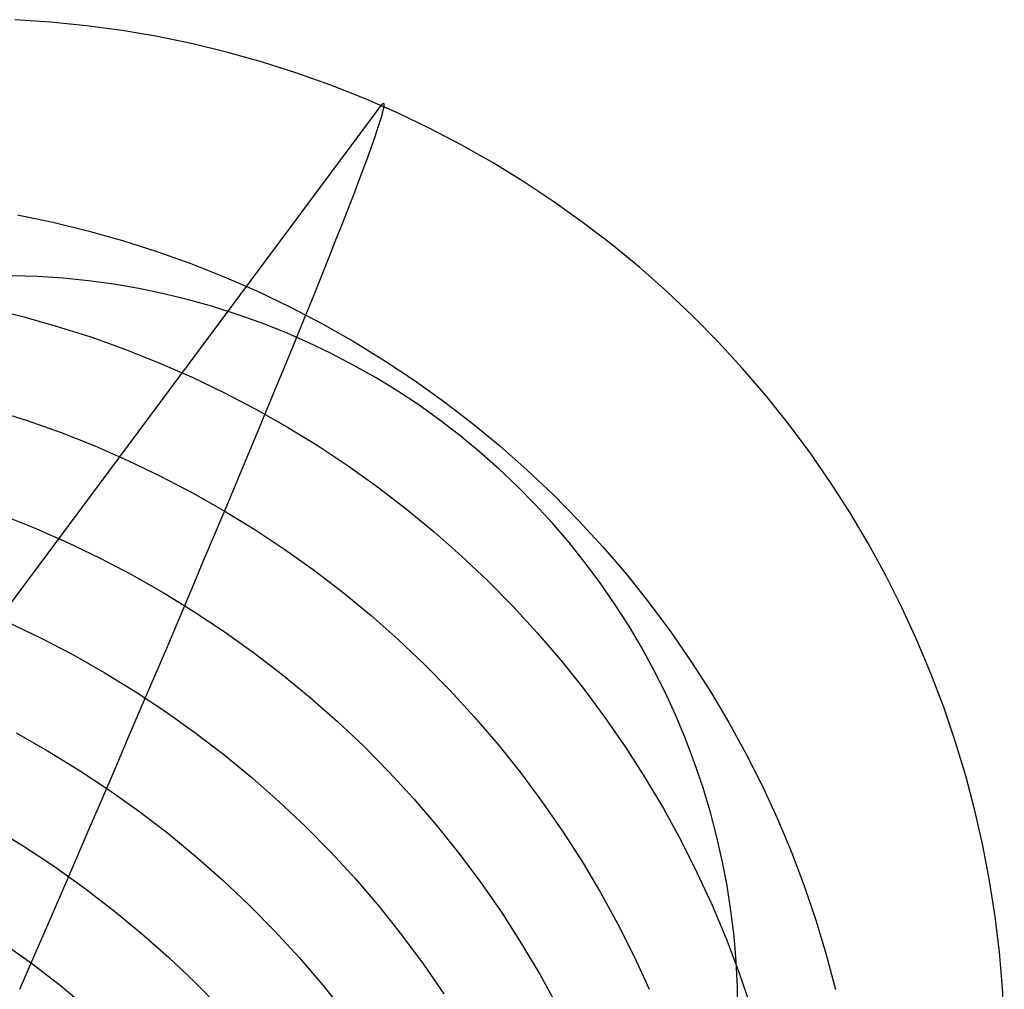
# Model space of a CAD drawing. Header units: millimetres. Extents: x 119 to 175.9, y -203.1 to -153.8.
# Tile 369 of 377: x 164.071 to 165.004, y -154.769 to -153.85. Entities that reach past the tile are written whole.
import ezdxf

# ---------------------------------------------------------------- set-up
doc = ezdxf.new("R2010")
doc.units = ezdxf.units.MM
doc.header["$MEASUREMENT"] = 0
doc.layers.add('Layer 01', color=5, linetype='Continuous', true_color=0x0000ff)

msp = doc.modelspace()

# ---------------------------------------------------------------- linework, layer by layer
at = {"layer": 'Layer 01'}
for p, q in [((164.10021, -153.85218, -8.64274), (164.06617, -153.84994, -8.6443)), ((164.13415, -153.8556, -8.64125), (164.10021, -153.85218, -8.64274)), ((164.16795, -153.86019, -8.63984), (164.13415, -153.8556, -8.64125)), ((164.20158, -153.86596, -8.63851), (164.16795, -153.86019, -8.63984)), ((164.23499, -153.87289, -8.63727), (164.20158, -153.86596, -8.63851)), ((164.26814, -153.88097, -8.63612), (164.23499, -153.87289, -8.63727)), ((164.301, -153.89019, -8.63505), (164.26814, -153.88097, -8.63612)), ((164.33352, -153.90055, -8.63407), (164.301, -153.89019, -8.63505)), ((164.36567, -153.91203, -8.63318), (164.33352, -153.90055, -8.63407)), ((164.3974, -153.92461, -8.63238), (164.36567, -153.91203, -8.63318)), ((164.42868, -153.93829, -8.63167), (164.3974, -153.92461, -8.63238)), ((164.41455, -153.92972, -8.66553), (164.4131, -153.93132, -8.63202)), ((164.41555, -153.92918, -8.6991), (164.41455, -153.92972, -8.66553)), ((164.41608, -153.92969, -8.73268), (164.41555, -153.92918, -8.6991)), ((164.41616, -153.93125, -8.76624), (164.41608, -153.92969, -8.73268)), ((164.4131, -153.93132, -8.63202), (163.83949, -154.70185, 1.84088)), ((164.41363, -153.94221, -8.86633), (164.41493, -153.93751, -8.8331)), ((164.41493, -153.93751, -8.8331), (164.41578, -153.93386, -8.79972)), ((164.41578, -153.93386, -8.79972), (164.41616, -153.93125, -8.76624)), ((164.45946, -153.95304, -8.63106), (164.42868, -153.93829, -8.63167)), ((164.40966, -153.9547, -8.93221), (164.41187, -153.94794, -8.89938)), ((164.41187, -153.94794, -8.89938), (164.41363, -153.94221, -8.86633)), ((164.40699, -153.96248, -8.96477), (164.40966, -153.9547, -8.93221)), ((164.48972, -153.96885, -8.63054), (164.45946, -153.95304, -8.63106)), ((164.40388, -153.97127, -8.99704), (164.40699, -153.96248, -8.96477)), ((164.40032, -153.98106, -9.02897), (164.40388, -153.97127, -8.99704)), ((164.51942, -153.9857, -8.63011), (164.48972, -153.96885, -8.63054)), ((164.39632, -153.99185, -9.06053), (164.40032, -153.98106, -9.02897)), ((164.54852, -154.00356, -8.62978), (164.51942, -153.9857, -8.63011)), ((164.39188, -154.00361, -9.09167), (164.39632, -153.99185, -9.06053)), ((164.38701, -154.01634, -9.12237), (164.39188, -154.00361, -9.09167)), ((164.57698, -154.02242, -8.62954), (164.54852, -154.00356, -8.62978)), ((164.38171, -154.03001, -9.15259), (164.38701, -154.01634, -9.12237)), ((164.60477, -154.04226, -8.6294), (164.57698, -154.02242, -8.62954)), ((164.37599, -154.04462, -9.18229), (164.38171, -154.03001, -9.15259)), ((164.06873, -154.03478, -6.03736), (164.10217, -154.04172, -6.03608)), ((164.10217, -154.04172, -6.03608), (164.13536, -154.04981, -6.0349)), ((164.13536, -154.04981, -6.0349), (164.16824, -154.05904, -6.03381)), ((164.36986, -154.06015, -9.21144), (164.37599, -154.04462, -9.18229)), ((164.63186, -154.06304, -8.62935), (164.60477, -154.04226, -8.6294)), ((164.16824, -154.05904, -6.03381), (164.2008, -154.06941, -6.03281)), ((164.36333, -154.07657, -9.24), (164.36986, -154.06015, -9.21144)), ((164.2008, -154.06941, -6.03281), (164.23297, -154.0809, -6.03191)), ((164.65821, -154.08475, -8.6294), (164.63186, -154.06304, -8.62935)), ((164.35639, -154.09387, -9.26794), (164.36333, -154.07657, -9.24)), ((164.23297, -154.0809, -6.03191), (164.26473, -154.0935, -6.03111)), ((164.6838, -154.10736, -8.62954), (164.65821, -154.08475, -8.6294)), ((164.08797, -154.0933, -9.35641), (164.06387, -154.09255, -9.35757)), ((164.11204, -154.09489, -9.3553), (164.08797, -154.0933, -9.35641)), ((164.13604, -154.09731, -9.35425), (164.11204, -154.09489, -9.3553)), ((164.15994, -154.10056, -9.35325), (164.13604, -154.09731, -9.35425)), ((164.26473, -154.0935, -6.03111), (164.29604, -154.10719, -6.0304)), ((164.34907, -154.11203, -9.29523), (164.35639, -154.09387, -9.26794)), ((164.18372, -154.10463, -9.35232), (164.15994, -154.10056, -9.35325)), ((164.20734, -154.10953, -9.35144), (164.18372, -154.10463, -9.35232)), ((164.23079, -154.11525, -9.35062), (164.20734, -154.10953, -9.35144)), ((164.25402, -154.12177, -9.34987), (164.23079, -154.11525, -9.35062)), ((164.29604, -154.10719, -6.0304), (164.32685, -154.12195, -6.02979)), ((164.34136, -154.13103, -9.32183), (164.34907, -154.11203, -9.29523)), ((164.70859, -154.13084, -8.62978), (164.6838, -154.10736, -8.62954)), ((164.03948, -154.1228, -4.84033), (164.0727, -154.1309, -4.83913)), ((164.27702, -154.12909, -9.34917), (164.25402, -154.12177, -9.34987)), ((164.32685, -154.12195, -6.02979), (164.35714, -154.13777, -6.02928)), ((164.0727, -154.1309, -4.83913), (164.10562, -154.14014, -4.83803)), ((164.29975, -154.13721, -9.34854), (164.27702, -154.12909, -9.34917)), ((164.33328, -154.15085, -9.34772), (164.34136, -154.13103, -9.32183)), ((164.73255, -154.15516, -8.63011), (164.70859, -154.13084, -8.62978)), ((164.10562, -154.14014, -4.83803), (164.1382, -154.15052, -4.83702)), ((164.32218, -154.14611, -9.34798), (164.29975, -154.13721, -9.34854)), ((164.35714, -154.13777, -6.02928), (164.38687, -154.15463, -6.02887)), ((164.1382, -154.15052, -4.83702), (164.17041, -154.16202, -4.83612)), ((164.3443, -154.15578, -9.34748), (164.32218, -154.14611, -9.34798)), ((164.32484, -154.17146, -9.37287), (164.33328, -154.15085, -9.34772)), ((164.17041, -154.16202, -4.83612), (164.2022, -154.17463, -4.83531)), ((164.36607, -154.16621, -9.34705), (164.3443, -154.15578, -9.34748)), ((164.38687, -154.15463, -6.02887), (164.41599, -154.17251, -6.02855)), ((164.75566, -154.1803, -8.63054), (164.73255, -154.15516, -8.63011)), ((164.31605, -154.19283, -9.39724), (164.32484, -154.17146, -9.37287)), ((164.38747, -154.17739, -9.34668), (164.36607, -154.16621, -9.34705)), ((164.2022, -154.17463, -4.83531), (164.23354, -154.18834, -4.8346)), ((164.40847, -154.1893, -9.34637), (164.38747, -154.17739, -9.34668)), ((164.41599, -154.17251, -6.02855), (164.44448, -154.19139, -6.02834)), ((164.77788, -154.20622, -8.63106), (164.75566, -154.1803, -8.63054)), ((164.23354, -154.18834, -4.8346), (164.26439, -154.20312, -4.83399)), ((164.42904, -154.20193, -9.34614), (164.40847, -154.1893, -9.34637)), ((164.30691, -154.21495, -9.4208), (164.31605, -154.19283, -9.39724)), ((164.44448, -154.19139, -6.02834), (164.4723, -154.21124, -6.02823)), ((164.26439, -154.20312, -4.83399), (164.29471, -154.21896, -4.83349)), ((164.44917, -154.21527, -9.34597), (164.42904, -154.20193, -9.34614)), ((164.79919, -154.23289, -8.63168), (164.77788, -154.20622, -8.63106)), ((164.29471, -154.21896, -4.83349), (164.32446, -154.23583, -4.83308)), ((164.29744, -154.23779, -9.44354), (164.30691, -154.21495, -9.4208)), ((164.46882, -154.2293, -9.34587), (164.44917, -154.21527, -9.34597)), ((164.4723, -154.21124, -6.02823), (164.49942, -154.23204, -6.02822)), ((164.04532, -154.21925, -3.70842), (164.07795, -154.22965, -3.7074)), ((164.07795, -154.22965, -3.7074), (164.1102, -154.24116, -3.70649)), ((164.32446, -154.23583, -4.83308), (164.35362, -154.25373, -4.83278)), ((164.48797, -154.24399, -9.34584), (164.46882, -154.2293, -9.34587)), ((164.49942, -154.23204, -6.02822), (164.5258, -154.25377, -6.02832)), ((164.81956, -154.26028, -8.63239), (164.79919, -154.23289, -8.63168)), ((164.1102, -154.24116, -3.70649), (164.14203, -154.25379, -3.70567)), ((164.28764, -154.26131, -9.46542), (164.29744, -154.23779, -9.44354)), ((164.50661, -154.25934, -9.34587), (164.48797, -154.24399, -9.34584)), ((164.14203, -154.25379, -3.70567), (164.17341, -154.26751, -3.70496)), ((164.35362, -154.25373, -4.83278), (164.38214, -154.27263, -4.83259)), ((164.5258, -154.25377, -6.02832), (164.55141, -154.2764, -6.02851)), ((164.27754, -154.28551, -9.48641), (164.28764, -154.26131, -9.46542)), ((164.5247, -154.27533, -9.34597), (164.50661, -154.25934, -9.34587)), ((164.83897, -154.28836, -8.63319), (164.81956, -154.26028, -8.63239)), ((164.17341, -154.26751, -3.70496), (164.2043, -154.28231, -3.70436)), ((164.38214, -154.27263, -4.83259), (164.40999, -154.2925, -4.8325)), ((164.2043, -154.28231, -3.70436), (164.23466, -154.29817, -3.70386)), ((164.54223, -154.29193, -9.34614), (164.5247, -154.27533, -9.34597)), ((164.55141, -154.2764, -6.02851), (164.57623, -154.29989, -6.0288)), ((164.26714, -154.31033, -9.5065), (164.27754, -154.28551, -9.48641)), ((164.40999, -154.2925, -4.8325), (164.43713, -154.31332, -4.83251)), ((164.55917, -154.30913, -9.34638), (164.54223, -154.29193, -9.34614)), ((164.8574, -154.31709, -8.63408), (164.83897, -154.28836, -8.63319)), ((164.23466, -154.29817, -3.70386), (164.26445, -154.31507, -3.70347)), ((164.57623, -154.29989, -6.0288), (164.60021, -154.32424, -6.02919)), ((164.25645, -154.33577, -9.52566), (164.26714, -154.31033, -9.5065)), ((164.57551, -154.32691, -9.34668), (164.55917, -154.30913, -9.34638)), ((164.0522, -154.31848, -2.63999), (164.08408, -154.33113, -2.63917)), ((164.26445, -154.31507, -3.70347), (164.29364, -154.33299, -3.70318)), ((164.43713, -154.31332, -4.83251), (164.46354, -154.33507, -4.83262)), ((164.87482, -154.34644, -8.63506), (164.8574, -154.31709, -8.63408)), ((164.59123, -154.34523, -9.34705), (164.57551, -154.32691, -9.34668)), ((164.60021, -154.32424, -6.02919), (164.62334, -154.34939, -6.02968)), ((164.08408, -154.33113, -2.63917), (164.1155, -154.34487, -2.63846)), ((164.24549, -154.36178, -9.54387), (164.25645, -154.33577, -9.52566)), ((164.29364, -154.33299, -3.70318), (164.3222, -154.35191, -3.703)), ((164.46354, -154.33507, -4.83262), (164.48918, -154.35771, -4.83284)), ((164.1155, -154.34487, -2.63846), (164.14644, -154.35969, -2.63786)), ((164.60629, -154.36409, -9.34748), (164.59123, -154.34523, -9.34705)), ((164.62334, -154.34939, -6.02968), (164.64559, -154.37533, -6.03027)), ((164.89121, -154.37638, -8.63613), (164.87482, -154.34644, -8.63506)), ((164.3222, -154.35191, -3.703), (164.35009, -154.3718, -3.70293)), ((164.48918, -154.35771, -4.83284), (164.51402, -154.38123, -4.83316)), ((164.14644, -154.35969, -2.63786), (164.17685, -154.37557, -2.63737)), ((164.23427, -154.38833, -9.5611), (164.24549, -154.36178, -9.54387)), ((164.6207, -154.38346, -9.34798), (164.60629, -154.36409, -9.34748)), ((164.17685, -154.37557, -2.63737), (164.20669, -154.3925, -2.63698)), ((164.35009, -154.3718, -3.70293), (164.37727, -154.39265, -3.70296)), ((164.64559, -154.37533, -6.03027), (164.66692, -154.40202, -6.03096)), ((164.90655, -154.40686, -8.63728), (164.89121, -154.37638, -8.63613)), ((164.51402, -154.38123, -4.83316), (164.53804, -154.4056, -4.83359)), ((164.63443, -154.40332, -9.34855), (164.6207, -154.38346, -9.34798)), ((164.20669, -154.3925, -2.63698), (164.23592, -154.41044, -2.63671)), ((164.2228, -154.4154, -9.57734), (164.23427, -154.38833, -9.5611)), ((164.37727, -154.39265, -3.70296), (164.40372, -154.41442, -3.7031)), ((164.53804, -154.4056, -4.83359), (164.56119, -154.43078, -4.83412)), ((164.64746, -154.42363, -9.34918), (164.63443, -154.40332, -9.34855)), ((164.66692, -154.40202, -6.03096), (164.68732, -154.42943, -6.03175)), ((164.23592, -154.41044, -2.63671), (164.26452, -154.42939, -2.63655)), ((164.40372, -154.41442, -3.7031), (164.42939, -154.4371, -3.70335)), ((164.92083, -154.43785, -8.63852), (164.90655, -154.40686, -8.63728)), ((164.05972, -154.42054, -1.63255), (164.0907, -154.43538, -1.63196)), ((164.21109, -154.44296, -9.59257), (164.2228, -154.4154, -9.57734)), ((164.65977, -154.44439, -9.34987), (164.64746, -154.42363, -9.34918)), ((164.26452, -154.42939, -2.63655), (164.29245, -154.44931, -2.6365)), ((164.56119, -154.43078, -4.83412), (164.58346, -154.45674, -4.83475)), ((164.68732, -154.42943, -6.03175), (164.70675, -154.45753, -6.03263)), ((164.0907, -154.43538, -1.63196), (164.12116, -154.45129, -1.63147)), ((164.42939, -154.4371, -3.70335), (164.45427, -154.46064, -3.70371)), ((164.93403, -154.46931, -8.63985), (164.92083, -154.43785, -8.63852)), ((164.12116, -154.45129, -1.63147), (164.15105, -154.46824, -1.6311)), ((164.19917, -154.47097, -9.60676), (164.21109, -154.44296, -9.59257)), ((164.29245, -154.44931, -2.6365), (164.31968, -154.47019, -2.63656)), ((164.67136, -154.46555, -9.35063), (164.65977, -154.44439, -9.34987)), ((164.45427, -154.46064, -3.70371), (164.47831, -154.48504, -3.70417)), ((164.58346, -154.45674, -4.83475), (164.60482, -154.48345, -4.83548)), ((164.70675, -154.45753, -6.03263), (164.7252, -154.48629, -6.03361)), ((164.15105, -154.46824, -1.6311), (164.18034, -154.48622, -1.63084)), ((164.31968, -154.47019, -2.63656), (164.34617, -154.49199, -2.63673)), ((164.68221, -154.48711, -9.35145), (164.67136, -154.46555, -9.35063)), ((164.94612, -154.50121, -8.64126), (164.93403, -154.46931, -8.63985)), ((164.18703, -154.4994, -9.61991), (164.19917, -154.47097, -9.60676)), ((164.18034, -154.48622, -1.63084), (164.20899, -154.50519, -1.6307)), ((164.47831, -154.48504, -3.70417), (164.5015, -154.51024, -3.70474)), ((164.60482, -154.48345, -4.83548), (164.62524, -154.51089, -4.83631)), ((164.69231, -154.50902, -9.35232), (164.68221, -154.48711, -9.35145)), ((164.7252, -154.48629, -6.03361), (164.74264, -154.51566, -6.03469)), ((164.34617, -154.49199, -2.63673), (164.37188, -154.5147, -2.63701)), ((164.17471, -154.52821, -9.632), (164.18703, -154.4994, -9.61991)), ((164.20899, -154.50519, -1.6307), (164.23696, -154.52515, -1.63067)), ((164.9571, -154.53351, -8.64275), (164.94612, -154.50121, -8.64126)), ((164.37188, -154.5147, -2.63701), (164.3968, -154.53828, -2.6374)), ((164.5015, -154.51024, -3.70474), (164.5238, -154.53624, -3.70541)), ((164.62524, -154.51089, -4.83631), (164.64469, -154.53902, -4.83724)), ((164.70164, -154.53127, -9.35326), (164.69231, -154.50902, -9.35232)), ((164.74264, -154.51566, -6.03469), (164.75905, -154.54561, -6.03585)), ((164.06748, -154.52545, -0.68346), (164.09742, -154.54243, -0.6831)), ((164.23696, -154.52515, -1.63067), (164.26424, -154.54606, -1.63076)), ((164.1622, -154.55737, -9.643), (164.17471, -154.52821, -9.632)), ((164.71019, -154.55383, -9.35426), (164.70164, -154.53127, -9.35326)), ((164.96696, -154.56616, -8.64432), (164.9571, -154.53351, -8.64275)), ((164.09742, -154.54243, -0.6831), (164.12676, -154.56043, -0.68286)), ((164.3968, -154.53828, -2.6374), (164.42088, -154.56271, -2.6379)), ((164.5238, -154.53624, -3.70541), (164.54519, -154.56299, -3.70619)), ((164.64469, -154.53902, -4.83724), (164.66316, -154.5678, -4.83827)), ((164.26424, -154.54606, -1.63076), (164.29077, -154.56789, -1.63096)), ((164.71796, -154.57666, -9.35531), (164.71019, -154.55383, -9.35426)), ((164.75905, -154.54561, -6.03585), (164.77441, -154.57611, -6.03711)), ((164.12676, -154.56043, -0.68286), (164.15546, -154.57944, -0.68273)), ((164.14953, -154.58686, -9.65292), (164.1622, -154.55737, -9.643)), ((164.42088, -154.56271, -2.6379), (164.44411, -154.58795, -2.63851)), ((164.54519, -154.56299, -3.70619), (164.56564, -154.59046, -3.70707)), ((164.29077, -154.56789, -1.63096), (164.31653, -154.59064, -1.63127)), ((164.66316, -154.5678, -4.83827), (164.68063, -154.59719, -4.8394)), ((164.97567, -154.59914, -8.64596), (164.96696, -154.56616, -8.64432)), ((164.15546, -154.57944, -0.68273), (164.18349, -154.59943, -0.68273)), ((164.72492, -154.59975, -9.35642), (164.71796, -154.57666, -9.35531)), ((164.77441, -154.57611, -6.03711), (164.78871, -154.60713, -6.03846)), ((164.13672, -154.61663, -9.66174), (164.14953, -154.58686, -9.65292)), ((164.31653, -154.59064, -1.63127), (164.34149, -154.61425, -1.6317)), ((164.44411, -154.58795, -2.63851), (164.46644, -154.61398, -2.63923)), ((164.56564, -154.59046, -3.70707), (164.58512, -154.61861, -3.70805)), ((164.18349, -154.59943, -0.68273), (164.21081, -154.62037, -0.68285)), ((164.68063, -154.59719, -4.8394), (164.69706, -154.62718, -4.84062)), ((164.73109, -154.62307, -9.35758), (164.72492, -154.59975, -9.35642)), ((164.98324, -154.63239, -8.64769), (164.97567, -154.59914, -8.64596)), ((164.78871, -154.60713, -6.03846), (164.80192, -154.63861, -6.03989)), ((164.04566, -154.6152, 0.21005), (164.07506, -154.63324, 0.21028)), ((164.12377, -154.64664, -9.66945), (164.13672, -154.61663, -9.66174)), ((164.34149, -154.61425, -1.6317), (164.36562, -154.63872, -1.63225)), ((164.46644, -154.61398, -2.63923), (164.48787, -154.64076, -2.64006)), ((164.58512, -154.61861, -3.70805), (164.60362, -154.64743, -3.70913)), ((164.21081, -154.62037, -0.68285), (164.23739, -154.64225, -0.68308)), ((164.69706, -154.62718, -4.84062), (164.71244, -154.65771, -4.84193)), ((164.73644, -154.64658, -9.3588), (164.73109, -154.62307, -9.35758)), ((164.07506, -154.63324, 0.21028), (164.10381, -154.65228, 0.21038)), ((164.36562, -154.63872, -1.63225), (164.38888, -154.664, -1.6329)), ((164.80192, -154.63861, -6.03989), (164.81403, -154.67054, -6.04141)), ((164.98964, -154.66588, -8.64948), (164.98324, -154.63239, -8.64769)), ((164.1107, -154.67688, -9.67603), (164.12377, -154.64664, -9.66945)), ((164.23739, -154.64225, -0.68308), (164.2632, -154.66503, -0.68344)), ((164.48787, -154.64076, -2.64006), (164.50835, -154.66827, -2.64099)), ((164.60362, -154.64743, -3.70913), (164.62111, -154.67686, -3.71032)), ((164.74097, -154.67026, -9.36007), (164.73644, -154.64658, -9.3588)), ((164.10381, -154.65228, 0.21038), (164.1319, -154.6723, 0.21035)), ((164.2632, -154.66503, -0.68344), (164.28821, -154.68868, -0.68391)), ((164.38888, -154.664, -1.6329), (164.41126, -154.69007, -1.63367)), ((164.71244, -154.65771, -4.84193), (164.72675, -154.68875, -4.84334)), ((164.99488, -154.69957, -8.65135), (164.98964, -154.66588, -8.64948)), ((164.1319, -154.6723, 0.21035), (164.15927, -154.69328, 0.2102)), ((164.50835, -154.66827, -2.64099), (164.52787, -154.69647, -2.64203)), ((164.74467, -154.69408, -9.36139), (164.74097, -154.67026, -9.36007)), ((164.81403, -154.67054, -6.04141), (164.82503, -154.70286, -6.04302)), ((164.09752, -154.70729, -9.68149), (164.1107, -154.67688, -9.67603)), ((164.62111, -154.67686, -3.71032), (164.63756, -154.70687, -3.7116)), ((164.15927, -154.69328, 0.2102), (164.1859, -154.7152, 0.20993)), ((164.28821, -154.68868, -0.68391), (164.31238, -154.71319, -0.6845)), ((164.41126, -154.69007, -1.63367), (164.43272, -154.71689, -1.63455)), ((164.72675, -154.68875, -4.84334), (164.73998, -154.72026, -4.84484)), ((164.74755, -154.71802, -9.36276), (164.74467, -154.69408, -9.36139)), ((164.52787, -154.69647, -2.64203), (164.54639, -154.72532, -2.64317)), ((164.82503, -154.70286, -6.04302), (164.8349, -154.73553, -6.04471)), ((164.99895, -154.73341, -8.65328), (164.99488, -154.69957, -8.65135)), ((164.08426, -154.73784, -9.68581), (164.09752, -154.70729, -9.68149)), ((164.31238, -154.71319, -0.6845), (164.33569, -154.73851, -0.68521)), ((164.63756, -154.70687, -3.7116), (164.65297, -154.73744, -3.71298)), ((164.1859, -154.7152, 0.20993), (164.21176, -154.73801, 0.20954)), ((164.43272, -154.71689, -1.63455), (164.45324, -154.74444, -1.63554)), ((164.73998, -154.72026, -4.84484), (164.75211, -154.75221, -4.84643)), ((164.74959, -154.74203, -9.36417), (164.74755, -154.71802, -9.36276)), ((164.05393, -154.72382, 1.05126), (164.08207, -154.74388, 1.05121)), ((164.54639, -154.72532, -2.64317), (164.56391, -154.75479, -2.64441)), ((164.07092, -154.7685, -9.689), (164.08426, -154.73784, -9.68581)), ((164.21176, -154.73801, 0.20954), (164.23682, -154.76171, 0.20902)), ((164.33569, -154.73851, -0.68521), (164.35811, -154.76462, -0.68603)), ((164.65297, -154.73744, -3.71298), (164.6673, -154.76852, -3.71445)), ((164.8349, -154.73553, -6.04471), (164.84363, -154.76853, -6.04648)), ((165.00184, -154.76738, -8.65528), (164.99895, -154.73341, -8.65328)), ((164.08207, -154.74388, 1.05121), (164.10949, -154.76489, 1.05103)), ((164.45324, -154.74444, -1.63554), (164.47279, -154.77268, -1.63664)), ((164.7508, -154.7661, -9.36564), (164.74959, -154.74203, -9.36417)), ((164.56391, -154.75479, -2.64441), (164.58039, -154.78485, -2.64576)), ((164.75211, -154.75221, -4.84643), (164.76312, -154.78456, -4.8481)), ((164.10949, -154.76489, 1.05103), (164.13618, -154.78684, 1.05072)), ((164.23682, -154.76171, 0.20902), (164.26104, -154.78625, 0.20838)), ((164.35811, -154.76462, -0.68603), (164.37961, -154.79149, -0.68697)), ((164.75117, -154.7902, -9.36714), (164.7508, -154.7661, -9.36564)), ((165.00355, -154.80141, -8.65735), (165.00184, -154.76738, -8.65528))]:
    msp.add_line(p, q, dxfattribs=at)

doc.saveas('drawing.dxf')
